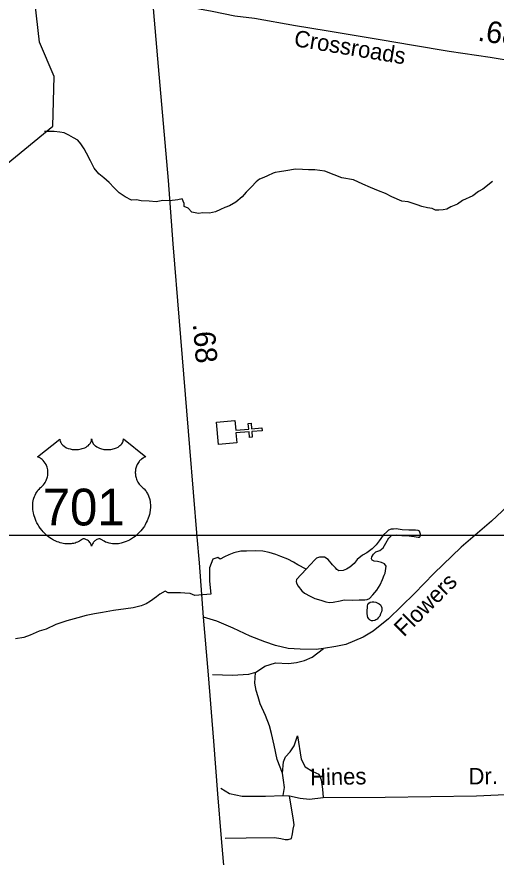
# Model space of a CAD drawing. Extents: x 2082433 to 2279600, y 546599 to 755198.
# Drawn here: x 2188196 to 2190966, y 584119 to 588972 of the extents above; entities that cross this region are included whole.
import ezdxf

# ---------------------------------------------------------------- set-up
doc = ezdxf.new("R2010")
doc.units = 0
for name, color, linetype in [('Exist Cultural Church CELL', 7, 'Continuous'), ('Exist Hydrographic Creek Single Shore', 7, 'Continuous'), ('Exist Hydrographic Misc Water Feature', 7, 'Continuous'), ('Exist Road Non-System Type 51', 7, 'Continuous'), ('Exist Road Non-System Type 51 Label', 7, 'Continuous'), ('Exist Road Primary US Attributed', 7, 'Continuous'), ('Exist Road Primary US Mileage Hundredths English Label', 7, 'Continuous'), ('Exist Road Primary US Shield CELL', 7, 'Continuous'), ('Exist Road Primary US Shield Number Label', 7, 'Continuous'), ('Exist Road Secondary Mileage Hundredths English Label', 7, 'Continuous'), ('Exist Road Secondary Type 51 Attributed', 7, 'Continuous'), ('Exist Road Secondary Type 51 Label', 7, 'Continuous'), ('Map Preparation Inset Cut Line', 7, 'Continuous')]:
    doc.layers.add(name, color=color, linetype=linetype)

msp = doc.modelspace()

# ---------------------------------------------------------------- linework, layer by layer
at = {"layer": 'Exist Cultural Church CELL'}
msp.add_lwpolyline([(2189456, 586641.5), (2189461.1, 586584.8), (2189536.9, 586591.4), (2189534.1, 586623.2), (2189550.1, 586624.6), (2189552.8, 586592.7), (2189612.7, 586598), (2189614.1, 586582), (2189554.2, 586576.8), (2189557, 586544.9), (2189541.1, 586543.5), (2189538.3, 586575.4), (2189462.5, 586568.8), (2189467.3, 586511.3), (2189361.3, 586502.1), (2189350, 586632.2)], close=True, dxfattribs=at)
at = {"layer": 'Exist Hydrographic Creek Single Shore'}
for points in [[(2186438.3, 584956.6), (2186593.3, 585314.3), (2186850.2, 585584.6), (2187154.3, 586169), (2187543.3, 586561.2), (2187649.3, 586805.1), (2187860.3, 587679.9), (2188024.4, 588030.9), (2188405.4, 588341.3), (2188412.3, 588626.6), (2188327.2, 588825.1), (2188283.4, 589216.3), (2188198.3, 589375.4), (2188222.2, 589506.2), (2188429.4, 589774.3), (2188502.3, 590035.2), (2188498.2, 590658.5), (2188454.4, 590951.3), (2188362.3, 591091), (2188203.4, 591156.5), (2187845.4, 591104.7), (2187637.2, 591036.7), (2187346.2, 591009.9)], [(2190945.8, 588021.7), (2190889.9, 587977), (2190864.6, 587963), (2190830.8, 587938.9), (2190772.6, 587910.4), (2190742.8, 587890.1), (2190705.1, 587873.9), (2190681.1, 587861.8), (2190660.8, 587857.5), (2190635.4, 587855.3), (2190615.1, 587855.5), (2190597, 587865.1), (2190569.2, 587868.9), (2190537.4, 587876.6), (2190509.3, 587886.5), (2190457, 587904.1), (2190420.9, 587907.9), (2190362.7, 587933.3), (2190326.6, 587951.4), (2190286.8, 587967.1), (2190240.2, 587986.7), (2190196.4, 588006.3), (2190142, 588029.9), (2190074.2, 588041.4), (2190030.1, 588059.4), (2189975.9, 588081), (2189918.1, 588088.5), (2189881.8, 588088.3), (2189847.8, 588089.8), (2189807.6, 588091.8), (2189751.8, 588083.2), (2189714.3, 588077.1), (2189690.1, 588073), (2189678, 588068.8), (2189645.8, 588054.6), (2189624.3, 588044.5), (2189598.2, 588034.2), (2189580.4, 588018.3), (2189552.7, 587990), (2189520.9, 587959.9), (2189499.2, 587931.6), (2189461.3, 587901.2), (2189425.4, 587881.1), (2189399.3, 587871.2), (2189373.5, 587858.9), (2189344, 587846.7), (2189309.7, 587838.5), (2189271.8, 587840.2), (2189245.5, 587836), (2189207.8, 587843.8), (2189186.4, 587866.7), (2189162.6, 587876.8), (2189163.5, 587894.7), (2189152.4, 587920.3), (2189126.9, 587916), (2189079.2, 587909.2), (2189040, 587910.9), (2189000.8, 587904.1), (2188960.8, 587906.7), (2188915.7, 587909.2), (2188887.6, 587916), (2188859.4, 587913.4), (2188823.5, 587933), (2188788.9, 587954.9), (2188759, 587984.5), (2188730.9, 588014.4), (2188698.5, 588042), (2188670.6, 588066.1), (2188644.3, 588097.6), (2188622, 588139.5), (2188599.4, 588185.4), (2188585.7, 588209.1), (2188567.2, 588239), (2188549.4, 588259.2), (2188524.8, 588273), (2188497.3, 588288.5), (2188470.6, 588302.6), (2188445, 588306.1), (2188412.8, 588310.2), (2188356.6, 588309.8)], [(2189867.7, 585782.9), (2189819.7, 585806.8), (2189795.3, 585822.7), (2189761.7, 585840.3), (2189722.9, 585855.9), (2189693, 585867.7), (2189655, 585879.5), (2189618.9, 585887.4), (2189573, 585889.1), (2189523.2, 585886.5), (2189491.2, 585886.4), (2189451, 585876.3), (2189421.1, 585865.8), (2189397.5, 585853.9), (2189371.6, 585839.6), (2189357.2, 585850.4), (2189329.1, 585839.3), (2189310.4, 585789.9), (2189310.4, 585712.4), (2189317.2, 585638.3), (2189226.1, 585630.7), (2189198, 585642.6), (2189167.3, 585644.3), (2189141.8, 585645.1), (2189118.8, 585646.8), (2189071.1, 585646.8), (2189052.8, 585655.4), (2189023.1, 585637.2), (2189003.2, 585623.2), (2188969.1, 585597.1), (2188943.3, 585582.7), (2188915.4, 585570.7), (2188869.5, 585560.2), (2188825.6, 585553.9), (2188755.7, 585543.3), (2188691.9, 585533.1), (2188646, 585524.6), (2188598, 585514.4), (2188550, 585502.2), (2188486.2, 585483.9), (2188422.3, 585463.1), (2188366.5, 585436.7), (2188325.1, 585424.7), (2188272.8, 585402.2), (2188237.3, 585388.1), (2188189.1, 585379.5)]]:
    msp.add_lwpolyline(points, dxfattribs=at)
at = {"layer": 'Exist Hydrographic Misc Water Feature'}
for points in [[(2189867.7, 585782.9), (2189812.1, 585722.8), (2189810, 585710.5), (2189812.3, 585700.9), (2189822.4, 585684.7), (2189842.9, 585656.9), (2189858.9, 585643.2), (2189890.6, 585627.4), (2189918.9, 585613.4), (2189952.6, 585603.8), (2189982.9, 585594), (2190003, 585590.1), (2190024.9, 585592.1), (2190065.1, 585600.2), (2190088.7, 585604.8), (2190139, 585602.9), (2190174.6, 585605.2), (2190207, 585605.6), (2190220.6, 585607.6), (2190234.7, 585613.6), (2190254.6, 585633.7), (2190276.3, 585662), (2190295.8, 585691.9), (2190309.8, 585722.3), (2190319.6, 585747.9), (2190325.3, 585760), (2190329.4, 585786.2), (2190331.3, 585800.1), (2190321.2, 585814.2), (2190303, 585821.8), (2190281.3, 585825.9), (2190261.2, 585827.8), (2190248.9, 585833.6), (2190245.2, 585841.5), (2190247, 585853.4), (2190257.1, 585869.7), (2190271, 585881.8), (2190283.1, 585885.7), (2190294.8, 585890), (2190304.6, 585897.8), (2190312.8, 585905.9), (2190328.6, 585931.9), (2190346.3, 585964.1), (2190352, 585968.1), (2190361.8, 585976.4), (2190388.1, 585980.5), (2190420.3, 585976.9), (2190448.4, 585977.1), (2190492.1, 585971.3), (2190516, 585967.3), (2190524, 585967.3), (2190528.1, 585971.5), (2190530, 585985.4), (2190523.8, 586001.4), (2190515.8, 586005.4), (2190499.6, 586007.4), (2190461.9, 586007.1), (2190423.8, 586008.8), (2190387.9, 586014.6), (2190373.7, 586014.3), (2190359.8, 586014.4), (2190343.8, 586008.3), (2190336.2, 586000.1), (2190314.1, 585977.9), (2190290.1, 585945.9), (2190272.9, 585923.7), (2190248.9, 585899.8), (2190218.7, 585877.5), (2190193.1, 585863.2), (2190162.9, 585838.9), (2190145.5, 585814.8), (2190121.7, 585794.8), (2190101.8, 585782.5), (2190081.7, 585774.5), (2190057.5, 585772.5), (2190045.7, 585780.4), (2190037.7, 585790.1), (2190021.5, 585808), (2189995.4, 585837.9), (2189975.1, 585851.8), (2189958.9, 585851.5), (2189945.4, 585851.5), (2189929, 585845.4), (2189919.1, 585837.2), (2189867.7, 585782.9)], [(2190304.8, 585560), (2190305, 585546.2), (2190303, 585536.3), (2190297.7, 585524.2), (2190293.4, 585511.8), (2190285.4, 585502.1), (2190279.4, 585494.1), (2190271.6, 585490), (2190265.7, 585486), (2190253.6, 585483.8), (2190245.4, 585483.8), (2190237.6, 585487.8), (2190231.8, 585493.6), (2190225.3, 585503.5), (2190223.6, 585513.5), (2190221.4, 585525.6), (2190221, 585541.4), (2190223, 585563.4), (2190222.6, 585571.6), (2190224.9, 585579.4), (2190231, 585585.7), (2190238.6, 585591.5), (2190248.9, 585593.6), (2190259.1, 585593.6), (2190270.6, 585591.9), (2190282.9, 585586), (2190291.1, 585581.9), (2190297, 585576.2), (2190301.1, 585568.3), (2190304.8, 585560)]]:
    msp.add_lwpolyline(points, dxfattribs=at)
at = {"layer": 'Exist Road Non-System Type 51'}
for points in [[(2189576.6, 585185), (2189629.7, 585223.1), (2189692.1, 585241.6), (2189766.1, 585237), (2189812.3, 585243.9), (2189858.5, 585255.5), (2189902.4, 585274), (2189969.4, 585324.8)], [(2189576.6, 585185), (2189535, 585174.6), (2189442.6, 585167.7), (2189327, 585172.3)], [(2189731.4, 584605), (2189701.4, 584683.5), (2189682.9, 584766.7), (2189669, 584833.7), (2189657.5, 584877.7), (2189634.4, 584937.7), (2189602, 585004.8), (2189590.5, 585046.3), (2189578.9, 585081), (2189572, 585124.9), (2189576.6, 585185)], [(2189731.4, 584605), (2189738.4, 584669.7), (2189749.9, 584699.7), (2189775.3, 584727.4), (2189798.4, 584762.1), (2189819.2, 584819.9)], [(2189819.2, 584819.9), (2189840, 584685.8), (2189863.1, 584641.9), (2189907.1, 584614.2), (2189941.7, 584598), (2189955.6, 584565.7), (2189962.5, 584512.5), (2189967.1, 584464)], [(2189736, 584475.2), (2189743, 584521.8), (2189738.4, 584563.4), (2189731.4, 584605)], [(2189375.5, 584518.3), (2189426.4, 584487.1), (2189498, 584470.9), (2189634.4, 584470.9), (2189736, 584475.2)], [(2189967.1, 584464), (2190325.3, 584466.3), (2190852.2, 584474.4), (2191060.2, 584482.5)], [(2189401, 584229.4), (2189521.1, 584230.6), (2189685.2, 584232.9), (2189722.2, 584228.3), (2189747.6, 584221.4), (2189763.8, 584221.4), (2189784.6, 584228.3), (2189789.2, 584253.7), (2189793.8, 584281.4), (2189798.4, 584306.9), (2189796.1, 584332.3), (2189773, 584473.2)], [(2189736, 584475.2), (2189773, 584473.2)], [(2189773, 584473.2), (2189833.1, 584459.4), (2189888.6, 584454.8), (2189967.1, 584464)]]:
    msp.add_lwpolyline(points, dxfattribs=at)
at = {"layer": 'Exist Road Primary US Attributed'}
for points in [[(2189275.5, 585504.6), (2189251.6, 585818.9), (2189238, 585968.8), (2189197.1, 586485.7), (2189137.5, 587214.7), (2189099.2, 587661), (2189073.2, 588026.7), (2189015.3, 588684.7), (2188982.7, 589064.4)], [(2189632.7, 581114), (2189615.3, 581346.9), (2189590.6, 581645.8), (2189539.1, 582242.4), (2189527.1, 582411), (2189460.3, 583220.5), (2189432.6, 583573.5), (2189412.6, 583816.7), (2189402.4, 583961.4), (2189379.8, 584227.6), (2189358.5, 584484.8), (2189335.5, 584788.8), (2189303.2, 585172), (2189275.5, 585504.6)]]:
    msp.add_lwpolyline(points, dxfattribs=at)
at = {"layer": 'Exist Road Primary US Shield CELL'}
msp.add_lwpolyline([(2188444.7, 586534.1), (2188445, 586528.8), (2188446.3, 586522.5), (2188447.3, 586519.2), (2188450.3, 586513), (2188455.1, 586505.6), (2188461.9, 586498.4), (2188469.6, 586492.1), (2188474.7, 586488.7), (2188483.5, 586484), (2188493.5, 586479.8), (2188504.6, 586476.6), (2188515.9, 586474.4), (2188528.3, 586473), (2188540.5, 586472.8), (2188553.7, 586473.7), (2188568.3, 586476.6), (2188575, 586478.3), (2188582.6, 586480.9), (2188589.5, 586483.8), (2188597.2, 586487.9), (2188603.4, 586491.8), (2188608.2, 586495.3), (2188615, 586501.9), (2188620.5, 586508.6), (2188622.7, 586512.4), (2188624.7, 586516.1), (2188627.4, 586523.8), (2188628.2, 586527.2), (2188628.7, 586534.4), (2188629.2, 586528.4), (2188629.8, 586524.7), (2188630.7, 586521), (2188632.3, 586517.1), (2188635, 586511.7), (2188638, 586507.1), (2188643.8, 586500.3), (2188647.3, 586497), (2188650.6, 586494.3), (2188659.3, 586488.3), (2188669.6, 586483.2), (2188674.6, 586481), (2188679.7, 586479.1), (2188686.3, 586477.2), (2188693, 586475.6), (2188699.7, 586474.4), (2188706.5, 586473.4), (2188713.5, 586472.9), (2188719.2, 586472.8), (2188726.2, 586472.8), (2188732.7, 586473.2), (2188739.3, 586474), (2188746.6, 586475.2), (2188752.4, 586476.5), (2188760.2, 586478.5), (2188767.2, 586481), (2188773.3, 586483.7), (2188781.3, 586487.9), (2188787.7, 586491.9), (2188792.4, 586495.7), (2188798.1, 586500.9), (2188803.4, 586507), (2188806.5, 586511.5), (2188808.7, 586516.1), (2188810.7, 586521), (2188812, 586526.2), (2188812.6, 586530.7), (2188812.7, 586534.5), (2188941.3, 586432), (2188938.3, 586430.9), (2188931.3, 586427.5), (2188925.8, 586424.2), (2188916.9, 586418), (2188913.1, 586414.6), (2188909.3, 586411), (2188905.8, 586407.2), (2188902.8, 586403.6), (2188899, 586398.4), (2188895.7, 586393.3), (2188892.4, 586387.6), (2188890, 586382.6), (2188886.1, 586372.3), (2188884.2, 586365.8), (2188883, 586360.2), (2188881.5, 586348.7), (2188881.1, 586343.3), (2188881.1, 586337.9), (2188881.4, 586332.2), (2188881.9, 586326.7), (2188882.9, 586321), (2188883.8, 586316), (2188885.4, 586309.8), (2188887.7, 586302.7), (2188890.5, 586295.8), (2188896.4, 586284.6), (2188903.9, 586273.2), (2188909.3, 586266.8), (2188914.6, 586261.4), (2188922.6, 586254.7), (2188926.9, 586250.9), (2188931.8, 586245.9), (2188939.9, 586236.6), (2188943.1, 586232.2), (2188946.4, 586227.2), (2188949.5, 586222.2), (2188952.5, 586216.7), (2188954.9, 586211.9), (2188959.4, 586200.9), (2188962.8, 586190.2), (2188964.3, 586184.5), (2188966.7, 586171.9), (2188967.6, 586165.7), (2188968.6, 586153.4), (2188968.6, 586138.5), (2188967.5, 586124.4), (2188964.8, 586107.9), (2188962.6, 586098), (2188959.2, 586086.5), (2188956, 586076.6), (2188950.1, 586061.9), (2188944.9, 586051.3), (2188938.1, 586038.8), (2188933.5, 586031.3), (2188928.1, 586023.2), (2188921.3, 586014), (2188913.4, 586004.1), (2188903.9, 585993.7), (2188896.3, 585986), (2188886.2, 585977), (2188880.2, 585972), (2188871.5, 585965.5), (2188859.7, 585957.6), (2188848, 585950.8), (2188838, 585945.7), (2188829.2, 585941.9), (2188817.8, 585937.6), (2188798.8, 585932.3), (2188791.9, 585930.9), (2188783.7, 585929.7), (2188776, 585928.9), (2188768.6, 585928.5), (2188758.6, 585928.5), (2188748.6, 585929.2), (2188739.2, 585930.6), (2188729.4, 585932.6), (2188719.2, 585935.7), (2188709.8, 585939.3), (2188700.4, 585944), (2188684.5, 585954), (2188679.9, 585956.4), (2188677.3, 585957.1), (2188671.2, 585957.4), (2188665.4, 585956.2), (2188659.5, 585953.8), (2188655.9, 585951.9), (2188651.2, 585948.8), (2188647.5, 585945.9), (2188643.1, 585941.8), (2188640.1, 585938.3), (2188637.8, 585935.5), (2188633.3, 585928.5), (2188631.7, 585925.1), (2188630, 585920.8), (2188628.6, 585914.4), (2188626.5, 585922.5), (2188624.2, 585927.8), (2188621.4, 585932.3), (2188618.6, 585936.4), (2188614.1, 585941.5), (2188610.1, 585945.4), (2188605.2, 585949.4), (2188600.1, 585952.5), (2188595.9, 585954.6), (2188592.1, 585956), (2188587.5, 585957.2), (2188583.7, 585957.5), (2188580.6, 585957.4), (2188576.3, 585956.4), (2188570.5, 585952.2), (2188565, 585948.4), (2188559, 585944.7), (2188551.8, 585940.9), (2188546.6, 585938.5), (2188540.4, 585936.1), (2188533.1, 585933.6), (2188525.2, 585931.6), (2188517.1, 585930), (2188509.9, 585928.8), (2188502.2, 585928.2), (2188495.3, 585927.9), (2188488.1, 585928), (2188481.4, 585928.5), (2188473.5, 585929.2), (2188463.8, 585930.7), (2188455.8, 585932.5), (2188447.3, 585934.8), (2188438.5, 585937.5), (2188429.2, 585941.1), (2188417.5, 585946.2), (2188409.4, 585950.4), (2188396.5, 585957.7), (2188381.5, 585968.1), (2188370.1, 585977.3), (2188361.8, 585984.8), (2188349.6, 585997.3), (2188342.4, 586005.4), (2188331.1, 586020), (2188323.9, 586030.6), (2188319.3, 586038.3), (2188312.4, 586050.8), (2188308.7, 586058.6), (2188303.8, 586070), (2188300, 586080.4), (2188296.8, 586090.3), (2188295.1, 586096.6), (2188292.6, 586107.6), (2188291.2, 586115.5), (2188289.7, 586126.2), (2188288.9, 586137.5), (2188288.8, 586147.9), (2188289, 586156.6), (2188290, 586166.7), (2188291.7, 586177.4), (2188293.8, 586186.6), (2188295.6, 586193.2), (2188298.4, 586201.3), (2188302, 586210.1), (2188306.2, 586218.7), (2188310.3, 586225.7), (2188315.4, 586233.3), (2188320.4, 586239.8), (2188327, 586246.9), (2188333.8, 586253.5), (2188340.1, 586258.6), (2188347.5, 586265.8), (2188351.4, 586270.3), (2188356.1, 586276.4), (2188359.8, 586282.1), (2188362.7, 586287.2), (2188366.7, 586294.7), (2188369, 586300.3), (2188372, 586309), (2188373.4, 586315.1), (2188375, 586322.9), (2188376, 586330.3), (2188376.3, 586339.5), (2188376.1, 586347.1), (2188375.1, 586356), (2188373.4, 586364.5), (2188371.4, 586371.9), (2188368.2, 586380.4), (2188365.3, 586386.7), (2188360.4, 586395.1), (2188354.9, 586402.9), (2188349.3, 586409.3), (2188343.6, 586415), (2188338.1, 586419.3), (2188332.9, 586423), (2188326.4, 586426.9), (2188320.1, 586430.1), (2188316.1, 586431.6)], close=True, dxfattribs=at)
at = {"layer": 'Exist Road Secondary Type 51 Attributed'}
for points in [[(2188982.7, 589064.4), (2189157.7, 589035.1), (2189325.8, 589004.9), (2189456.6, 588978.4), (2189569.4, 588963.3), (2189806, 588921.3), (2189983.2, 588892.3), (2190121.9, 588869.3), (2190308.1, 588838.9), (2190476.5, 588810), (2190693.8, 588772.9), (2190931.1, 588738.1), (2191072, 588715.8), (2191368.3, 588668.3), (2191455.5, 588655.7), (2191695.1, 588614.9), (2191799.3, 588595.7), (2191920.1, 588563.8), (2191970.9, 588543.1), (2192163.1, 588471), (2192303.3, 588416.2), (2192479.4, 588347.2)], [(2191151.2, 586258.7), (2190940, 586059.7), (2190764.6, 585909.6), (2190606.2, 585758), (2190494.2, 585641.7), (2190344.3, 585496.1), (2190255.7, 585425.4), (2190197, 585390.5), (2190096.9, 585347.5), (2190040.7, 585335.6), (2189969.4, 585324.8), (2189925.7, 585318.5), (2189834.6, 585321.1), (2189763.9, 585324.5), (2189691.9, 585341.1), (2189629, 585362.6), (2189544.4, 585395.3), (2189446.7, 585441.6), (2189352.3, 585481.4), (2189275.5, 585504.6)]]:
    msp.add_lwpolyline(points, dxfattribs=at)
at = {"layer": 'Map Preparation Inset Cut Line'}
msp.add_lwpolyline([(2133614.2, 585979.7), (2209297.4, 585979.7), (2209297.4, 557274.4), (2194088.6, 557271.1), (2194088.6, 546598.7), (2133614.2, 546598.7)], close=True, dxfattribs=at)

# ---------------------------------------------------------------- texts
at = {"layer": 'Exist Road Non-System Type 51 Label'}
for s, rotation, p in [('Hines', 1.0186, (2189892.3, 584534.6)), ('Dr.', 1.0435, (2190807.4, 584539))]:
    msp.add_text(s, height=95, rotation=rotation, dxfattribs=at).set_placement(p)
at = {"layer": 'Exist Road Primary US Mileage Hundredths English Label'}
msp.add_text('.68', height=125, rotation=274.7509, dxfattribs=at).set_placement((2189213.2, 587198.4))
at = {"layer": 'Exist Road Primary US Shield Number Label'}
msp.add_text('701', height=212.5, dxfattribs=at).set_placement((2188345.9, 586034.8))
at = {"layer": 'Exist Road Secondary Mileage Hundredths English Label'}
msp.add_text('.68', height=125, rotation=351.4568, dxfattribs=at).set_placement((2190855.6, 588834.6))
at = {"layer": 'Exist Road Secondary Type 51 Label'}
for s, rotation, p in [('Crossroads', 350.5721, (2189793.9, 588803.3)), ('Flowers', 44.9118, (2190433.1, 585387.8))]:
    msp.add_text(s, height=95, rotation=rotation, dxfattribs=at).set_placement(p)

doc.saveas('drawing.dxf')
